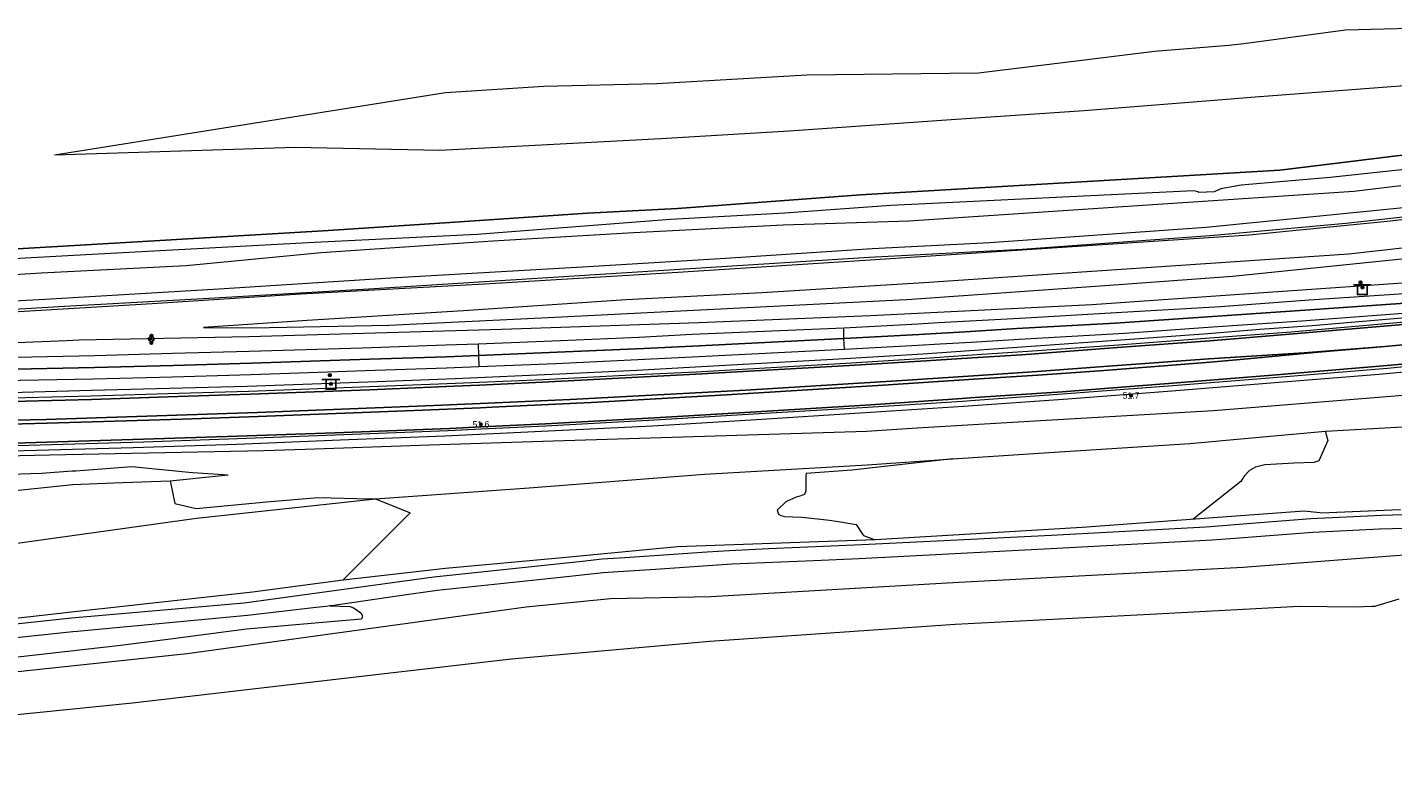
# Model space of a CAD drawing. Header units: metres. Extents: x 169249 to 194689, y 406250 to 412203.
# Tile 439 of 442: x 194059 to 194269, y 411664 to 411780. Entities that reach past the tile are written whole.
import ezdxf
from ezdxf.enums import TextEntityAlignment as Align

# ---------------------------------------------------------------- set-up
doc = ezdxf.new("R2010")
doc.units = ezdxf.units.M
doc.layers.get('0').update_dxf_attribs({"linetype": 'CONTINUOUS'})
for name, color, linetype, lineweight in [('BGT_NLCS_N264$0$B-WE-BV-GELEIDECONSTRUCTIE-G', 252, 'CONTINUOUS', 18), ('BGT_NLCS_N264$0$B-WE-FV-GELEIDING_WILDRASTER-G', 252, 'CONTINUOUS', 18), ('BGT_NLCS_N264$0$B-WE-GW-TALUD_KRUIN-G', 252, 'CONTINUOUS', 18), ('BGT_NLCS_N264$0$B-WE-GW-TALUD_TEEN-G', 252, 'CONTINUOUS', 18), ('BGT_NLCS_N264$0$B-WE-GW-WATERGANG_INSTEEK-G', 252, 'CONTINUOUS', 18), ('BGT_NLCS_N264$0$B-WE-GW-WATERGANG_WATERLIJN-G', 252, 'CONTINUOUS', 18), ('BGT_NLCS_N264$0$B-WE-OG-TOPOGRAFIE_CULTUURSCHEIDING-G', 252, 'CONTINUOUS', 18), ('BGT_NLCS_N264$0$B-WE-OG-TOPOGRAFIE_WEG_BERM-GV', 252, 'CONTINUOUS', 18), ('BGT_NLCS_N264$0$B-WE-OG-TOPOGRAFIE_WEG_RIJWEG-GV', 252, 'CONTINUOUS', 18), ('BGT_NLCS_N264$0$B-WE-OG-TOPOGRAFIE_WEG_RIJWIELPAD-G', 252, 'CONTINUOUS', 18), ('BGT_NLCS_N264$0$B-WE-OG-TOPOGRAFIE_WEG_RIJWIELPAD-GV', 252, 'CONTINUOUS', 18), ('BGT_NLCS_N264$0$B-WE-VW-BEWEGWIJZERING_DRAAGCONSTRUCTIE-S', 252, 'CONTINUOUS', 25), ('BGT_NLCS_N264$0$B-WE-VW-VERKEERSTEKEN_BORD-S', 252, 'CONTINUOUS', 25), ('X-XX-AL-REFERENTIE-G', 7, 'CONTINUOUS', 18)]:
    doc.layers.add(name, color=color, linetype=linetype, lineweight=lineweight)
for name, color, linetype in [('BGT_NLCS_N264$0$B-WE-IE-MEUBILAIR_WEGMEUBILAIR-S', 252, 'CONTINUOUS'), ('BGT_NLCS_N264$0$B-WE-IE-TERREINAFSCHEIDING_KUNSTMATIG_HEKWERK_RASTER-G', 252, 'CONTINUOUS'), ('BGT_NLCS_N264$0$B-WE-VW-MARKERING-G', 252, 'CONTINUOUS'), ('BGT_NLCS_N264$0$B-WE-VW-VERKEERSTEKEN_DRAAGCONSTRUCTIE-S', 252, 'CONTINUOUS'), ('BGT_NLCS_N264$0$Label_Puntobject', 252, 'CONTINUOUS')]:
    doc.layers.add(name, color=color, linetype=linetype)
doc.styles.add('BGT_NLCS_N264$0$STANDARD', font='txt')

# ---------------------------------------------------------------- blocks, each defined once
blk = doc.blocks.new('BGT_NLCS_N264$0$SIE-WEG_WEGWIJZER-SO')
for q in [(-0.29, -0.29), (0, 0.41), (0.29, -0.29)]:
    blk.add_line((0, 0), q)
blk.add_circle((0, 0), 0.413)
blk = doc.blocks.new('BGT_NLCS_N264$0$SVW-VERKEERSTEKEN_BORD_ANWB-SO')
blk.add_line((-1.375, 0), (1.375, 0))
at = {"flags": 128}
blk.add_lwpolyline([(-0.75, 0), (-0.75, -1.5), (0.75, -1.5), (0.75, 0)], close=True, dxfattribs=at)
blk = doc.blocks.new('BGT_NLCS_N264$0$SIE-WEG_VERKEERSBORD_PAAL-SO')
blk.add_line((-0.3, 0), (0.3, 0))
for radius in [0.2, 0.0745]:
    blk.add_circle((0, 0), radius)
blk = doc.blocks.new('BGT_NLCS_N264$0$SIE-WEG_PAAL_ALGEMEEN_TYPE_02-SO')
at = {"ltscale": 0.5}
h = blk.add_hatch(color=256, dxfattribs=at)
h.paths.add_polyline_path([(0, 0), (0.1875, 0, 0.41421356), (0, 0.1875)])
h.paths.add_polyline_path([(0, -0.1875), (0, 0), (-0.1875, 0, 0.41421356)])
for p, q in [((-0.1875, 0), (0.1875, 0)), ((0, -0.1875), (0, 0.1875))]:
    blk.add_line(p, q, dxfattribs=at)
blk.add_circle((0, 0), 0.1875, dxfattribs=at)
blk = doc.blocks.new('BGT_NLCS_N264')
at = {"layer": 'BGT_NLCS_N264$0$B-WE-BV-GELEIDECONSTRUCTIE-G'}
for points in [[(194052.51, 411724.07, 16.1), (194068.58, 411724.53, 16.4), (194080.54, 411724.83, 16.59), (194092.5, 411725.11, 16.76), (194112.52, 411725.84, 16.99), (194124.49, 411726.29, 17.21), (194140.54, 411727.04, 17.38), (194152.45, 411727.61, 17.54), (194160.55, 411728.07, 17.63), (194184.42, 411729.4, 17.9), (194196.42, 411730.11, 17.96), (194212.39, 411731.22, 18.18), (194228.3, 411732.35, 18.33), (194240.25, 411733.25, 18.48), (194248.27, 411733.87, 18.54), (194256.3, 411734.48, 18.59), (194276.11, 411736.15, 18.79)], [(194318.32, 411732.04, 19.13), (194314.42, 411731.52, 19.1), (194298.43, 411729.98, 18.95), (194282.46, 411728.42, 18.77), (194266.61, 411726.94, 18.66), (194250.58, 411725.62, 18.54), (194234.71, 411724.34, 18.42), (194218.74, 411723.13, 18.3), (194202.69, 411722.02, 18.09), (194186.8, 411720.96, 17.92), (194170.85, 411719.97, 17.74), (194154.85, 411719, 17.5), (194138.85, 411718.2, 17.29), (194122.92, 411717.46, 17.12), (194106.82, 411716.8, 16.91), (194090.88, 411716.18, 16.68), (194074.98, 411715.66, 16.5), (194050.71, 411714.97, 16.09), (194034.97, 411714.48, 15.86), (194023.07, 411714.38, 15.62), (194006.97, 411714.22, 15.33), (193990.84, 411714.11, 14.97), (193975.07, 411714.03, 14.64), (193973.64, 411714.03, 14.62)]]:
    blk.add_polyline3d(points, dxfattribs=at)
at = {"layer": 'BGT_NLCS_N264$0$B-WE-FV-GELEIDING_WILDRASTER-G'}
for points in [[(193958.62, 411733.2, 13.07), (193976.16, 411733.51, 13.19), (193984, 411733.55, 13.15), (193990.65, 411732.47, 13.94), (193992.21, 411732.51, 13.97), (193998.64, 411733.96, 13.2), (194002.63, 411734.18, 13.2), (194015.13, 411734.85, 13.14), (194041.18, 411736.06, 13.06), (194064.39, 411737.42, 13.03), (194085.75, 411738.6, 13.27), (194111.21, 411740.11, 13.18), (194133.04, 411741.47, 13.2), (194160.66, 411743.23, 13.11), (194188.15, 411744.97, 13.13), (194211.68, 411746.21, 13.18), (194240.64, 411748.28, 13.23), (194261.46, 411750.2, 13.3), (194283.16, 411752.59, 13.38)], [(193929.62, 411708.71, 12.99), (193943.71, 411709.74, 13.48), (193964.01, 411711.11, 13.92), (193991.11, 411713.07, 14.8), (194009.4, 411713.37, 15.27), (194032.26, 411713.89, 15.77), (194062.12, 411714.58, 16.28), (194095.08, 411715.24, 16.86), (194101.41, 411715.45, 16.92), (194120.55, 411716.1, 17.11), (194139.57, 411716.73, 17.29), (194187.76, 411718.23, 17.85), (194195.54, 411718.73, 17.91), (194215.41, 411719.89, 18), (194241.11, 411721.4, 18.18), (194274.11, 411724.05, 18.37)]]:
    blk.add_polyline3d(points, dxfattribs=at)
at = {"layer": 'BGT_NLCS_N264$0$B-WE-GW-TALUD_KRUIN-G'}
blk.add_line((194080.64, 411710.57, 17.21), (194089.57, 411711.47, 16.95), dxfattribs=at)
for points in [[(194062.86, 411760.72, 10.56), (194090.43, 411761.57, 10.8), (194099.89, 411761.87, 10.86), (194122.13, 411761.4, 10.97), (194134.87, 411762.08, 10.96), (194156.13, 411763.23, 10.99), (194175.89, 411764.38, 11.04), (194200.8, 411766.12, 11.08), (194221.26, 411767.52, 11.17), (194243.79, 411769.32, 11.19), (194246.89, 411769.56, 11.19), (194271.16, 411771.44, 11.19)], [(194258.36, 411718.19, 18.34), (194269.28, 411718.81, 18.34), (194270.38, 411718.87, 18.34), (194274.93, 411719.13, 18.34), (194297.21, 411721.69, 18.46), (194312.62, 411723.49, 18.64), (194324.32, 411725.26, 18.75)], [(194201.05, 411713.93, 17.89), (194214.25, 411714.82, 18), (194237.5, 411716.32, 18.2), (194247.03, 411717.17, 18.26), (194258.36, 411718.19, 18.34)], [(194112.22, 411707.8, 17.34), (194135.87, 411709.47, 17.38), (194162.87, 411711.6, 17.42), (194187.85, 411713.05, 17.78), (194201.05, 411713.93, 17.89)], [(193874.28, 411689.14, 15.65), (193887.04, 411689.39, 15.96), (193892.78, 411689.5, 16.1), (193908.55, 411691.32, 16.21), (193917.29, 411692.39, 16.3), (193948.64, 411696.21, 16.62), (193958.97, 411696.91, 16.62), (193960.03, 411696.99, 16.62), (193961.24, 411697.18, 16.63), (193973.04, 411699.05, 16.81), (193988.59, 411700.62, 16.95), (193999.37, 411701.63, 17.02), (194002.99, 411701.97, 17.05), (194013.91, 411703.26, 17.11), (194015.98, 411703.57, 17.12), (194031.33, 411705.87, 17.15), (194041.95, 411707.54, 17.16), (194046.46, 411708.01, 17.2), (194065.7, 411710.02, 17.36), (194071.96, 411710.25, 17.3), (194080.64, 411710.57, 17.21)], [(193876.05, 411679.27, 15.62), (193915.89, 411683.61, 15.83), (193951.47, 411687.44, 16.14), (193978.58, 411690.81, 16.25), (194010.44, 411694.7, 16.5), (194034.8, 411697.88, 16.29), (194050.11, 411700.01, 16.56), (194084.73, 411704.82, 17.16), (194112.22, 411707.8, 17.34)]]:
    blk.add_polyline3d(points, dxfattribs=at)
at = {"layer": 'BGT_NLCS_N264$0$B-WE-GW-TALUD_TEEN-G'}
for points in [[(194062.86, 411760.72, 10.56), (194123.02, 411770.3, 9.96), (194138.15, 411771.27, 9.92), (194155.49, 411771.65, 9.96), (194178.58, 411772.99, 10.05), (194204.99, 411773.32, 10.06), (194220.89, 411775.28, 10.1), (194232.06, 411776.64, 10.09), (194243.49, 411777.54, 10.07), (194245.79, 411777.84, 10.07), (194261.43, 411779.92, 10.05), (194277.27, 411780.31, 10.04)], [(193928.82, 411700.03, 12.85), (193966.12, 411703.14, 13.78), (193983.91, 411704.73, 14.42), (194001.72, 411705.97, 14.79), (194003.16, 411706.07, 14.82), (194022.69, 411708.09, 15.31), (194036.18, 411709.25, 15.76), (194041.1, 411710.59, 15.76), (194046.09, 411711.17, 15.79), (194047.78, 411711.36, 15.8), (194060.85, 411711.76, 16.19), (194065.57, 411712.09, 16.28), (194066.15, 411712.13, 16.29), (194074.78, 411712.75, 16.46), (194083.54, 411711.9, 16.87), (194084.14, 411711.86, 16.88), (194089.57, 411711.47, 16.95)], [(194269.91, 411706.1, 11.56), (194269.78, 411706.1, 11.57), (194257.67, 411705.62, 11.67), (194257.48, 411705.64, 11.67), (194255.1, 411705.92, 11.69), (194236.23, 411704.53, 11.58), (194220.94, 411703.4, 11.49), (194189.07, 411701.5, 11.39)], [(194189.07, 411701.5, 11.39), (194158.71, 411700.4, 11.46), (194141, 411698.72, 11.45), (194122.99, 411697.1, 11.35), (194107.28, 411695.31, 11.34)], [(194107.28, 411695.31, 11.34), (194093.34, 411693.45, 11.32), (194065.48, 411690.4, 11.23), (194051.42, 411688.77, 11.2), (194041.77, 411687.65, 11.18), (194020.73, 411685.46, 11.11), (194001.12, 411683.68, 11.04), (193983.96, 411681.89, 11.13), (193959.99, 411679.2, 11.09), (193936.64, 411676.81, 10.89), (193907.08, 411674.03, 11), (193878.55, 411671.09, 10.96), (193877.63, 411671.11, 10.94), (193876.77, 411671.46, 10.88), (193876.17, 411673.4, 10.7), (193876.06, 411673.76, 10.66)]]:
    blk.add_polyline3d(points, dxfattribs=at)
at = {"layer": 'BGT_NLCS_N264$0$B-WE-GW-WATERGANG_INSTEEK-G'}
blk.add_polyline3d([(194024.9, 411677.8, 10.89), (194083.3, 411684, 10.89), (194135.44, 411691.17, 10.93), (194148.39, 411692.47, 11.02), (194163.8, 411692.79, 11.02), (194201.95, 411694.99, 10.89), (194245.71, 411697.28, 10.81), (194260.95, 411698.45, 10.84), (194281.98, 411700.07, 10.88)], dxfattribs=at)
at = {"layer": 'BGT_NLCS_N264$0$B-WE-GW-WATERGANG_WATERLIJN-G'}
blk.add_polyline3d([(194055.06, 411674.41, 8.72), (194074.89, 411676.41, 8.91), (194113.63, 411680.93, 8.81), (194133.15, 411683.21, 8.77), (194163.67, 411685.91, 8.73), (194201.38, 411688.53, 8.73), (194231.38, 411690.06, 8.76), (194254.3, 411691.3, 8.71), (194262.86, 411691.19, 8.78), (194265.54, 411691.28, 8.77), (194265.96, 411691.29, 8.77), (194269.69, 411692.4, 8.75)], dxfattribs=at)
at = {"layer": 'BGT_NLCS_N264$0$B-WE-IE-TERREINAFSCHEIDING_KUNSTMATIG_HEKWERK_RASTER-G'}
blk.add_polyline3d([(194280.49, 411761.92, 11.49), (194263.07, 411759.79, 11.45), (194251.34, 411758.34, 11.43), (194186.82, 411754.57, 11.22), (194158.7, 411752.47, 11.16), (194144.83, 411751.74, 11.31), (194124.45, 411750.35, 11.34), (194104.22, 411748.99, 11.34), (194076.46, 411747.39, 11.19), (194047.48, 411745.66, 11.09), (194021.8, 411744.53, 11.21), (194005.07, 411744.11, 11.35)], dxfattribs=at)
at = {"layer": 'BGT_NLCS_N264$0$B-WE-OG-TOPOGRAFIE_CULTUURSCHEIDING-G'}
for points in [[(194258.36, 411718.19, 18.34), (194258.43, 411717.87, 18.16), (194258.71, 411716.79, 17.55), (194257.31, 411713.66, 16.69), (194256.54, 411713.41, 16.56), (194253.53, 411713.31, 16.34), (194249.02, 411713.05, 16.19), (194247.61, 411712.65, 16.1), (194246.69, 411712.16, 15.99), (194245.84, 411711.31, 15.78), (194245.31, 411710.47, 15.55), (194238.02, 411704.66, 11.59)], [(194201.05, 411713.93, 17.89), (194185.51, 411712.19, 17.14), (194178.47, 411711.72, 16.98), (194178.47, 411711.72, 16.84), (194178.44, 411711.43, 16.6), (194178.44, 411711.23, 16.43), (194178.41, 411710.51, 16.34), (194178.45, 411709.67, 16.1), (194178.45, 411709.01, 15.78), (194178.2, 411708.48, 15.42), (194177.94, 411708.38, 15.21), (194177.37, 411708.18, 15.13), (194176.92, 411708.07, 14.95), (194175.36, 411707.35, 14.74), (194174.04, 411706.08, 14.53), (194174.22, 411705.43, 14.39), (194174.56, 411705.23, 14.19), (194175.19, 411705.1, 13.98), (194176.41, 411705.06, 13.74), (194177.89, 411704.97, 13.58), (194182.06, 411704.51, 13.37), (194183.46, 411704.33, 13.29), (194186.17, 411703.84, 13.14), (194187.16, 411702.35, 12.15), (194187.28, 411702.18, 12.03), (194189.07, 411701.5, 11.39)], [(194080.64, 411710.57, 17.21), (194081.37, 411707.08, 17.37), (194084.64, 411706.32, 17.34), (194095.46, 411707.36, 17.34), (194103.45, 411708.02, 17.52), (194111.36, 411707.82, 17.36), (194112.22, 411707.8, 17.34)], [(194112.22, 411707.8, 17.34), (194117.6, 411705.66, 16.02), (194107.4, 411695.43, 11.4), (194107.28, 411695.31, 11.34)], [(194105.23, 411691.34, 11.13), (194108.34, 411691.23, 11.17), (194108.98, 411691, 11.17), (194109.97, 411690.26, 11.17), (194110.23, 411689.81, 11.16), (194110.18, 411689.6, 11.16), (194110.1, 411689.31, 11.16), (194101.15, 411688.53, 11.12), (194092.4, 411687.76, 11.07), (194080.31, 411686.18, 11.04), (194072.61, 411685.18, 11.02), (194049.47, 411682.57, 10.9), (194028.21, 411680.56, 10.9), (193999.49, 411677.42, 10.87), (193981.05, 411675.28, 10.99), (193968.95, 411673.81, 11), (193947.45, 411671.62, 11.02), (193947.13, 411670.94, 11.02), (193945.75, 411670.31, 10.98), (193925.83, 411668.18, 10.86), (193889.09, 411664.11, 10.84), (193888.1, 411664, 10.84), (193877.35, 411665.31, 10.96)]]:
    blk.add_polyline3d(points, dxfattribs=at)
at = {"layer": 'BGT_NLCS_N264$0$B-WE-OG-TOPOGRAFIE_WEG_BERM-GV'}
for points in [[(194269.93, 411755.94, 11.6), (194262.72, 411755.06, 11.59), (194231.8, 411753.02, 11.39), (194194.26, 411750.52, 11.18), (194174.94, 411749.89, 11.18), (194151.93, 411748.72, 11.14), (194130.3, 411747.45, 11.15), (194103.87, 411745.64, 11.19), (194083.12, 411743.65, 11.14), (194075.05, 411743.23, 11.12), (194060.83, 411742.49, 11.09), (194041.63, 411741.32, 11.16)], [(194278.68, 411759.33, 11.54), (194259.09, 411757.22, 11.51), (194245.41, 411756.03, 11.48), (194242.27, 411755.47, 11.46), (194241.24, 411755.02, 11.46), (194238.88, 411754.92, 11.47), (194238.74, 411755.02, 11.44), (194238.1, 411755.14, 11.4), (194191.5, 411752.89, 11.29), (194175.2, 411751.71, 11.23), (194157.63, 411750.78, 11.26), (194127.88, 411748.43, 11.16), (194102.85, 411747.23, 11.02), (194069.61, 411745.42, 10.98), (194038.85, 411743.75, 10.89), (194009.47, 411742.35, 10.97), (194005.92, 411742.86, 11.33), (194005.06, 411743.5, 11.34), (194005.07, 411744.11, 11.35)], [(194032.42, 411736.9, 12.99), (194061.37, 411738.49, 13), (194075.25, 411739.32, 13.02), (194088.15, 411740.09, 13.03), (194114.62, 411741.77, 13.06), (194144.94, 411743.53, 13.16), (194166.06, 411744.79, 12.91), (194188.62, 411746.3, 12.99), (194206.71, 411747.24, 13.01), (194240.01, 411749.57, 13.07), (194270.34, 411752.58, 13.14)], [(194270.1, 411750.71, 13.26), (194267.84, 411750.44, 13.26), (194246.61, 411748.36, 13.33), (194188.31, 411744.49, 13.18), (194158.72, 411742.61, 13.14), (194128.99, 411740.81, 13.25), (194100.76, 411739.3, 13.15), (194077.9, 411737.8, 13.15), (194052.18, 411736.24, 13.12), (194025.03, 411735.05, 13.08), (194000.91, 411733.8, 13.23), (193999.01, 411733.66, 13.31), (193997.88, 411733.45, 13.36), (193993.76, 411732.51, 13.86), (193992.54, 411732.39, 13.94), (193991.06, 411732.39, 13.98), (193988.47, 411732.59, 13.84), (193983.81, 411733.34, 13.09), (193978.4, 411733.3, 13.08)], [(194270.61, 411746.42, 16.08), (194261.93, 411745.42, 16.09), (194196.59, 411741, 15.73), (194171.64, 411739.49, 15.8), (194150.8, 411738.39, 15.73), (194125.78, 411736.69, 15.83), (194101.74, 411735.22, 15.76), (194085.77, 411734.14, 15.74), (194093.33, 411734.12, 15.94), (194114.29, 411734.53, 16.19), (194137.77, 411735.63, 16.2), (194161.23, 411736.81, 16.2), (194192.85, 411738.38, 16.29), (194193.96, 411738.44, 16.39), (194226.57, 411740.78, 16.32), (194244.05, 411742.03, 16.37), (194272.07, 411744.93, 16.32)], [(193978.39, 411731.1, 14.41), (193992.05, 411730.89, 14.82), (194001.64, 411730.67, 14.94), (194025.4, 411731.07, 15.52), (194048.23, 411731.49, 15.83), (194064.72, 411732.16, 16.14), (194066.67, 411732.24, 16.18), (194092.74, 411732.74, 16.52), (194112.22, 411733.33, 16.85), (194131.62, 411733.9, 17.03), (194161.96, 411734.91, 17.39), (194188.4, 411735.98, 17.68), (194222.41, 411737.7, 18.11), (194249.56, 411739.6, 18.39), (194272.46, 411741.16, 18.66), (194295.33, 411743.13, 19.01), (194320.14, 411745.78, 19.4), (194320.89, 411745.74, 19.4), (194321.45, 411745.49, 19.4), (194321.67, 411745.26, 19.18)]]:
    blk.add_polyline3d(points, dxfattribs=at)
at = {"layer": 'BGT_NLCS_N264$0$B-WE-OG-TOPOGRAFIE_WEG_RIJWEG-GV'}
for points in [[(194276.28, 411735.46, 18.85), (194253.07, 411733.45, 18.66), (194240.55, 411732.51, 18.55), (194226.52, 411731.44, 18.42), (194212.59, 411730.46, 18.29), (194204.01, 411729.88, 18.18), (194196.81, 411729.39, 18.09), (194184.59, 411728.62, 17.97), (194161.55, 411727.3, 17.72), (194152.6, 411726.85, 17.6), (194137.96, 411726.12, 17.45), (194128.23, 411725.69, 17.34), (194124.55, 411725.53, 17.3), (194111.35, 411725.02, 17.09), (194092.76, 411724.33, 16.86), (194082.02, 411723.98, 16.71), (194068.51, 411723.59, 16.49), (194052.32, 411723.16, 16.23)], [(194050.02, 411715.8, 16.16), (194076.6, 411716.56, 16.6), (194091.02, 411717.09, 16.79), (194106.02, 411717.63, 16.99), (194123.42, 411718.31, 17.22), (194128.49, 411718.56, 17.28), (194138.45, 411719.04, 17.39), (194156.1, 411720, 17.62), (194170.37, 411720.87, 17.8), (194187.97, 411721.9, 18), (194202.54, 411722.84, 18.15), (194204.45, 411722.97, 18.17), (194217.89, 411723.94, 18.33), (194235.52, 411725.26, 18.5), (194250.37, 411726.44, 18.64), (194267.89, 411727.92, 18.8), (194282.3, 411729.31, 18.92)]]:
    blk.add_polyline3d(points, dxfattribs=at)
at = {"layer": 'BGT_NLCS_N264$0$B-WE-OG-TOPOGRAFIE_WEG_RIJWIELPAD-G'}
for points in [[(194041.63, 411686.93, 11), (194065.51, 411689.48, 11.09), (194092.03, 411691.83, 11.39), (194121.23, 411695.82, 11.16), (194144.01, 411698.24, 11.22), (194147.13, 411698.57, 11.23), (194150.57, 411698.8, 11.24), (194163.27, 411699.65, 11.27), (194166.65, 411699.87, 11.28), (194172.76, 411700.14, 11.27), (194187.04, 411700.76, 11.26), (194198.63, 411701.33, 11.24), (194216.16, 411702.19, 11.21), (194239.94, 411703.52, 11.32), (194240.69, 411703.56, 11.32), (194246.3, 411704, 11.36), (194256.1, 411704.76, 11.41), (194267.02, 411705.31, 11.39), (194275.38, 411705.55, 11.3)], [(194288.76, 411703.69, 11.26), (194266.68, 411703.15, 11.38), (194256.39, 411702.64, 11.39), (194245.08, 411701.77, 11.28), (194240.91, 411701.45, 11.24), (194216.04, 411700.1, 11.16), (194186.63, 411698.59, 11.17), (194179.6, 411698.29, 11.19), (194167.04, 411697.75, 11.22), (194155.3, 411696.95, 11.22), (194149.58, 411696.57, 11.22), (194147.24, 411696.41, 11.22), (194140.22, 411695.67, 11.2), (194121.74, 411693.72, 11.15), (194115.93, 411692.88, 11.14), (194105.46, 411691.37, 11.13), (194105.23, 411691.34, 11.13)], [(194105.23, 411691.34, 11.13), (194104.67, 411691.27, 11.13), (194103.1, 411691.09, 11.13), (194092.54, 411689.87, 11.16), (194066.35, 411687.42, 11.04), (194065.69, 411687.36, 11.04), (194041.95, 411684.83, 10.97)]]:
    blk.add_polyline3d(points, dxfattribs=at)
at = {"layer": 'BGT_NLCS_N264$0$B-WE-OG-TOPOGRAFIE_WEG_RIJWIELPAD-GV'}
for p, q in [((194184.3, 411732.45, 17.83), (194184.25, 411734.07, 17.81)), ((194128.02, 411731.6, 17.12), (194128.08, 411729.84, 17.16)), ((194184.4, 411730.82, 17.87), (194184.3, 411732.45, 17.83)), ((194128.08, 411729.84, 17.16), (194128.14, 411728.14, 17.2))]:
    blk.add_line(p, q, dxfattribs=at)
for points in [[(194318.34, 411742.88, 19.29), (194313.81, 411742.44, 19.19), (194307.98, 411742.05, 19.09), (194292.54, 411740.93, 18.82), (194275.07, 411739.64, 18.73), (194255.84, 411738.36, 18.5), (194242.19, 411737.35, 18.41), (194226.15, 411736.41, 18.26), (194212.26, 411735.59, 18.08), (194203.67, 411735.12, 18), (194198.78, 411734.86, 17.97), (194195.73, 411734.68, 17.93), (194184.25, 411734.07, 17.81)], [(194184.4, 411730.82, 17.87), (194195.67, 411731.43, 17.94), (194199.07, 411731.63, 17.98), (194203.88, 411731.9, 18.05), (194211.26, 411732.33, 18.14), (194227.45, 411733.3, 18.33), (194241.04, 411734.23, 18.48), (194254.73, 411735.18, 18.59), (194275, 411736.7, 18.77), (194293.6, 411738.17, 18.91), (194308.01, 411739.26, 19.12), (194312.11, 411739.67, 19.15)], [(194184.25, 411734.07, 17.81), (194160.94, 411733.05, 17.52), (194152.77, 411732.63, 17.44), (194140.71, 411732.1, 17.29), (194128.02, 411731.6, 17.12)], [(194128.02, 411731.6, 17.12), (194123.01, 411731.41, 17.06), (194110.2, 411730.99, 16.89), (194092.84, 411730.47, 16.67), (194081, 411730.16, 16.5), (194069.08, 411729.79, 16.31), (194052.08, 411729.45, 16.02), (194039.08, 411729.2, 15.79), (194028.12, 411729.04, 15.61)], [(194128.14, 411728.14, 17.2), (194140, 411728.62, 17.36), (194153.64, 411729.28, 17.55), (194160.93, 411729.63, 17.61), (194184.4, 411730.82, 17.87)], [(194028.2, 411725.48, 15.69), (194038.98, 411725.63, 15.88), (194051.91, 411725.94, 16.11), (194068.85, 411726.24, 16.4), (194081.02, 411726.58, 16.59), (194093.1, 411726.91, 16.76), (194112.19, 411727.57, 16.99), (194123.19, 411727.94, 17.14), (194128.14, 411728.14, 17.2)]]:
    blk.add_polyline3d(points, dxfattribs=at)
at = {"layer": 'BGT_NLCS_N264$0$B-WE-VW-MARKERING-G', "linetype": 'Continuous'}
for points in [[(194184.3, 411732.45, 17.83), (194195.87, 411733.06, 17.94), (194203.77, 411733.54, 18.03), (194210.89, 411733.98, 18.11), (194225.99, 411734.81, 18.3), (194240.99, 411735.84, 18.44), (194255.97, 411736.85, 18.56), (194275.04, 411738.22, 18.75), (194292.23, 411739.54, 18.87), (194307.66, 411740.63, 19.11), (194322.66, 411741.93, 19.43), (194329.58, 411742.77, 19.51), (194337.85, 411743.67, 19.63)], [(194052.26, 411722.65, 16.24), (194068.54, 411723.08, 16.5), (194081.83, 411723.53, 16.73), (194092.96, 411723.89, 16.87), (194111.32, 411724.55, 17.1), (194124.29, 411725.11, 17.29), (194128.25, 411725.3, 17.34), (194137.95, 411725.76, 17.46), (194152.64, 411726.52, 17.61), (194161.53, 411726.95, 17.74), (194185.13, 411728.3, 17.98), (194196.91, 411729.04, 18.1), (194204.03, 411729.49, 18.2), (194211.64, 411729.97, 18.29), (194226.36, 411731.05, 18.44), (194240.56, 411732.12, 18.57), (194252.83, 411733.11, 18.67), (194276.34, 411735.11, 18.86)], [(194282.53, 411729.62, 18.94), (194267.82, 411728.3, 18.81), (194250.22, 411726.82, 18.66), (194235.5, 411725.65, 18.52), (194217.85, 411724.27, 18.33), (194204.43, 411723.37, 18.18), (194202.45, 411723.23, 18.16), (194188.43, 411722.26, 18.02), (194170.77, 411721.17, 17.82), (194156.02, 411720.3, 17.64), (194138.41, 411719.34, 17.4), (194128.48, 411718.86, 17.29), (194123.68, 411718.63, 17.23), (194105.98, 411717.95, 17), (194091.04, 411717.44, 16.79), (194076.54, 411716.96, 16.61), (194049.99, 411716.17, 16.16)], [(194128.08, 411729.84, 17.18), (194128.08, 411729.84, 17.18), (194141.43, 411730.4, 17.35), (194153.49, 411730.93, 17.51), (194161.02, 411731.29, 17.57), (194184.3, 411732.45, 17.83)], [(194052.15, 411719.18, 16.37), (194061.77, 411719.42, 16.53), (194082.52, 411720.05, 16.9), (194094.2, 411720.47, 16.99), (194118.21, 411721.39, 17.35), (194128.37, 411721.82, 17.41), (194130.15, 411721.89, 17.42), (194145.4, 411722.63, 17.66), (194166.21, 411723.8, 17.86), (194190.3, 411725.28, 18.12), (194204.25, 411726.19, 18.27), (194214.11, 411726.84, 18.37), (194224.29, 411727.55, 18.5), (194240.62, 411728.83, 18.63), (194245.82, 411729.27, 18.67), (194257.17, 411730.36, 18.8), (194267.47, 411731.22, 18.88)], [(194267.47, 411731.22, 18.88), (194255.08, 411730.25, 18.76), (194240.42, 411729.34, 18.64), (194224.27, 411728.16, 18.51), (194214.01, 411727.37, 18.36), (194204.21, 411726.72, 18.25), (194193.27, 411725.99, 18.12), (194169.21, 411724.49, 17.95), (194142.18, 411723.09, 17.6), (194128.35, 411722.46, 17.43), (194121.21, 411722.13, 17.34), (194094.1, 411721.07, 17), (194061.58, 411720, 16.53), (194037.51, 411719.47, 16.14), (194028.33, 411719.35, 15.98), (194001.43, 411718.98, 15.53), (193986.35, 411718.88, 15.23), (193962.39, 411718.84, 14.76), (193938.39, 411719, 14.23), (193928.42, 411719.11, 14.07), (193917.47, 411719.24, 13.89), (193887.03, 411719.86, 13.37), (193866.02, 411720.42, 13.29), (193846.66, 411721.04, 13.24)], [(194028.16, 411727.22, 15.65), (194038.99, 411727.36, 15.85), (194051.9, 411727.62, 16.07), (194069.04, 411727.99, 16.35), (194081.13, 411728.31, 16.55), (194093.16, 411728.65, 16.72), (194111.32, 411729.27, 16.95), (194123.16, 411729.64, 17.12), (194128.08, 411729.84, 17.18)]]:
    blk.add_polyline3d(points, dxfattribs=at)
at = {"layer": 'BGT_NLCS_N264$0$B-WE-VW-MARKERING-G'}
blk.add_polyline3d([(194338.55, 411738.12, 19.56), (194338.19, 411738.08, 19.56), (194322.51, 411736.39, 19.38), (194312.77, 411735.44, 19.23), (194294.53, 411733.69, 19.1), (194277.72, 411732.16, 18.97), (194267.47, 411731.22, 18.88)], dxfattribs=at)
at = {"layer": 'BGT_NLCS_N264$0$B-WE-IE-MEUBILAIR_WEGMEUBILAIR-S', "color": 7}
for p in [(194228.46, 411723.69, 18.49), (194128.46, 411719.25, 17.37)]:
    blk.add_blockref('BGT_NLCS_N264$0$SIE-WEG_PAAL_ALGEMEEN_TYPE_02-SO', p, dxfattribs=at)
at = {"layer": 'BGT_NLCS_N264$0$B-WE-VW-BEWEGWIJZERING_DRAAGCONSTRUCTIE-S', "color": 7}
blk.add_blockref('BGT_NLCS_N264$0$SIE-WEG_WEGWIJZER-SO', (194077.76, 411732.39, 16.26), dxfattribs=at)
at = {"layer": 'BGT_NLCS_N264$0$B-WE-VW-VERKEERSTEKEN_BORD-S', "color": 7}
for p in [(194264.02, 411740.71, 18.25), (194105.39, 411726.15, 16.98)]:
    blk.add_blockref('BGT_NLCS_N264$0$SVW-VERKEERSTEKEN_BORD_ANWB-SO', p, dxfattribs=at)
at = {"layer": 'BGT_NLCS_N264$0$B-WE-VW-VERKEERSTEKEN_DRAAGCONSTRUCTIE-S', "color": 7}
for p in [(194263.73, 411741.08, 17.96), (194264.04, 411740.32, 18.32), (194077.77, 411731.77, 16.39), (194077.81, 411732.89, 16.1), (194105.21, 411726.83, 16.91), (194105.39, 411725.47, 16.96)]:
    blk.add_blockref('BGT_NLCS_N264$0$SIE-WEG_VERKEERSBORD_PAAL-SO', p, dxfattribs=at)
at = {"layer": 'BGT_NLCS_N264$0$Label_Puntobject', "lineweight": 18, "style": 'BGT_NLCS_N264$0$STANDARD'}
for s, p in [('51.7', (194228.46, 411723.69, 18.49)), ('51.6', (194128.46, 411719.25, 17.37))]:
    blk.add_text(s, height=1, dxfattribs=at).set_placement(p, align=Align.MIDDLE)

msp = doc.modelspace()

# ---------------------------------------------------------------- block references
at = {"layer": 'X-XX-AL-REFERENTIE-G'}
msp.add_blockref('BGT_NLCS_N264', (0, 0), dxfattribs=at)

doc.saveas('drawing.dxf')
